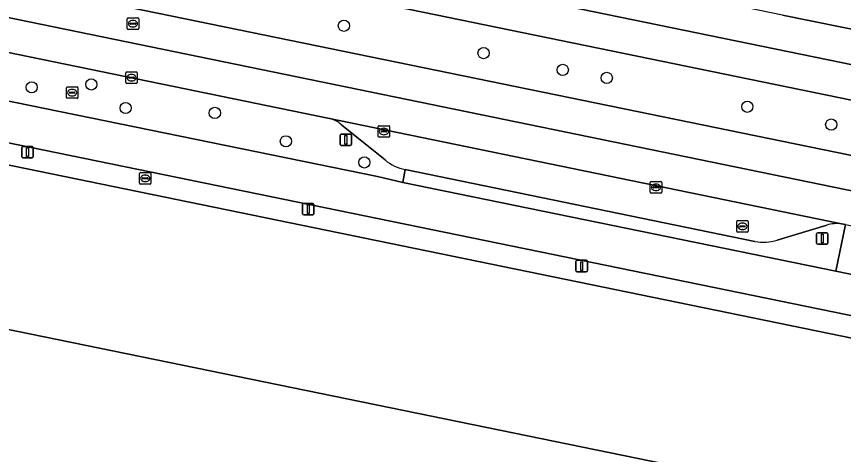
# Model space of a CAD drawing. Extents: x 157692 to 159674, y 381452 to 383291.
# Drawn here: x 158032.5 to 158104.5, y 382169.2 to 382207.2 of the extents above; entities that cross this region are included whole.
import ezdxf

# ---------------------------------------------------------------- set-up
doc = ezdxf.new("R2010")
doc.units = 0
for name, color, linetype in [('IMGEO_Berm_groen', 7, 'Continuous'), ('IMGEO_Boom', 7, 'Continuous'), ('IMGEO_Brandkraan', 7, 'Continuous'), ('IMGEO_Erf', 7, 'Continuous'), ('IMGEO_Fietspad_gesloten', 7, 'Continuous'), ('IMGEO_Kolk', 7, 'Continuous'), ('IMGEO_Lichtmast', 7, 'Continuous'), ('IMGEO_Pand', 7, 'Continuous'), ('IMGEO_Parkeervlak_open', 7, 'Continuous'), ('IMGEO_Rijbaan_regionaal_gesloten', 7, 'Continuous'), ('IMGEO_Rioolput', 7, 'Continuous'), ('IMGEO_Voetpad_open', 7, 'Continuous')]:
    doc.layers.add(name, color=color, linetype=linetype)

msp = doc.modelspace()

# ---------------------------------------------------------------- linework, layer by layer
at = {"layer": 'IMGEO_Berm_groen'}
for points in [[(158032.032, 382210.191), (158142.008, 382187.625), (158169.033, 382182.066), (158195.166, 382176.727), (158196.081, 382181.334), (158185.711, 382183.483), (158170.978, 382186.516), (158142.514, 382192.31), (158012.828, 382218.933)], [(158099.184, 382207.368), (158106.798, 382205.834), (158108.26, 382205.479), (158124.579, 382202.211), (158126.4, 382201.761), (158169.115, 382193.035), (158184.701, 382189.794), (158187.863, 382189.164), (158188.223, 382189.088)], [(158059.599, 382198.425), (158030.49, 382204.372)], [(158014.502, 382203.488), (158020.454, 382202.224), (158063.916, 382193.327), (158066.125, 382192.817), (158066.335, 382193.943)], [(158064.579, 382194.784), (158060.815, 382197.815)], [(158104.655, 382189.164), (158103.813, 382185.117), (158145.479, 382176.558)]]:
    msp.add_lwpolyline(points, dxfattribs=at)
for centre, radius, start, end in [((158059.005, 382195.724), 2.765, 49.11887, 77.60035), ((158066.985, 382197.554), 3.669, 229.02349, 259.79425)]:
    msp.add_arc(centre, radius, start, end, dxfattribs=at)
at = {"layer": 'IMGEO_Boom'}
for centre in [(158060.992, 382206.45), (158073.156, 382204.069), (158080.047, 382202.605), (158039.004, 382201.343), (158083.879, 382201.913), (158033.813, 382201.095), (158041.99, 382199.296), (158096.117, 382199.405), (158049.756, 382198.866), (158103.427, 382197.859), (158055.947, 382196.4), (158062.774, 382194.561)]:
    msp.add_circle(centre, 0.489, dxfattribs=at)
at = {"layer": 'IMGEO_Brandkraan'}
for p, q in [((158043.197, 382192.749), (158043.197, 382193.601)), ((158043.272, 382193.675), (158044.124, 382193.675)), ((158043.456, 382193.169), (158043.456, 382193.181)), ((158043.894, 382193.132), (158043.496, 382193.132)), ((158043.499, 382193.218), (158043.897, 382193.218)), ((158043.685, 382193.455), (158043.71, 382193.455)), ((158043.94, 382193.181), (158043.94, 382193.169)), ((158044.198, 382193.601), (158044.198, 382192.749)), ((158044.124, 382192.675), (158043.272, 382192.675)), ((158043.708, 382192.895), (158043.683, 382192.895))]:
    msp.add_line(p, q, dxfattribs=at)
for points in [[(158043.197, 382192.749), (158043.197, 382193.601)], [(158043.272, 382193.675), (158044.124, 382193.675)], [(158044.198, 382193.601), (158044.198, 382192.749)], [(158044.124, 382192.675), (158043.272, 382192.675)]]:
    msp.add_lwpolyline(points, dxfattribs=at)
for centre, radius, start, end in [((158043.274, 382193.599), 0.0765, 91.55205, 178.44795), ((158043.274, 382193.599), 0.0765, 91.55205, 178.44795), ((158043.496, 382193.178), 0.0403, 85.87752, 175.75265), ((158043.493, 382193.168), 0.0366, 178.93798, 274.71019), ((158043.897, 382193.175), 0.043, 264.86636, 352.45326), ((158043.901, 382193.18), 0.0386, 1.73085, 96.63898), ((158044.122, 382193.599), 0.0765, 1.55205, 88.44795), ((158044.122, 382193.599), 0.0765, 1.55205, 88.44795), ((158043.274, 382192.751), 0.0765, 181.55205, 268.44795), ((158043.274, 382192.751), 0.0765, 181.55205, 268.44795), ((158044.122, 382192.751), 0.0765, 271.55205, 358.44795), ((158044.122, 382192.751), 0.0765, 271.55205, 358.44795)]:
    msp.add_arc(centre, radius, start, end, dxfattribs=at)
for centre, major_axis, ratio, start_param, end_param in [((158043.684, 382193.175), (-0.387, 0.002), 0.722429, 4.712389, 7.853982), ((158043.709, 382193.175), (-0.39, 0.002), 0.717154, 1.570796, 4.712389)]:
    msp.add_ellipse(centre, major_axis=major_axis, ratio=ratio, start_param=start_param, end_param=end_param, dxfattribs=at)
at = {"layer": 'IMGEO_Erf'}
for points in [[(158103.754, 381965.437), (158107.527, 381984.069), (158109.438, 381993.433), (158110.826, 382000), (158113.371, 382012.035), (158113.697, 382012.061), (158121.578, 382050.327), (158121.011, 382050.393), (158117.505, 382051.115), (158118.547, 382056.179), (158122.053, 382055.457), (158122.198, 382055.453), (158137.763, 382131.322), (158139.412, 382139.429), (158144.374, 382162.974), (158145.238, 382167.387), (158144.498, 382170.071), (158143.697, 382170.783), (158142.534, 382171.623), (158022.362, 382196.264), (158014.567, 382197.819), (158012.827, 382198.175)], [(157973.278, 382082.59), (157986.608, 382147.716), (157986.709, 382148.21), (157974.361, 382150.732), (157978.025, 382168.565), (157977.643, 382168.653), (157978.818, 382174.54), (157977.508, 382175.06), (157976.258, 382175.556), (157976.364, 382175.855), (157976.517, 382175.795), (157979.752, 382191.371), (157994.924, 382188.242), (157994.77, 382187.6), (158000, 382186.53), (158125.007, 382160.95), (158100.3, 382040.151)]]:
    msp.add_lwpolyline(points, dxfattribs=at)
at = {"layer": 'IMGEO_Fietspad_gesloten'}
for points in [[(158103.813, 382185.117), (158066.125, 382192.817), (158063.916, 382193.327), (158020.454, 382202.224), (158014.502, 382203.488)], [(158013.35, 382200.046), (158020.838, 382198.499), (158147.882, 382172.494)], [(158145.479, 382176.558), (158103.813, 382185.117)]]:
    msp.add_lwpolyline(points, dxfattribs=at)
at = {"layer": 'IMGEO_Kolk'}
for p, q in [((158042.075, 382202.436), (158042.927, 382202.436)), ((158042, 382201.51), (158042, 382202.362)), ((158042.259, 382201.93), (158042.259, 382201.942)), ((158042.697, 382201.893), (158042.299, 382201.893)), ((158042.302, 382201.979), (158042.7, 382201.979)), ((158042.488, 382202.216), (158042.513, 382202.216)), ((158042.743, 382201.942), (158042.743, 382201.93)), ((158043.001, 382202.362), (158043.001, 382201.51)), ((158042.927, 382201.436), (158042.075, 382201.436)), ((158042.511, 382201.656), (158042.486, 382201.656)), ((158063.975, 382196.827), (158063.975, 382197.679)), ((158064.05, 382197.753), (158064.902, 382197.753)), ((158064.463, 382197.533), (158064.488, 382197.533)), ((158064.976, 382197.679), (158064.976, 382196.827)), ((158064.902, 382196.753), (158064.05, 382196.753)), ((158064.234, 382197.247), (158064.234, 382197.259)), ((158064.672, 382197.21), (158064.274, 382197.21)), ((158064.277, 382197.296), (158064.675, 382197.296)), ((158064.486, 382196.973), (158064.461, 382196.973)), ((158064.718, 382197.259), (158064.718, 382197.247)), ((158087.666, 382191.968), (158087.666, 382192.82)), ((158087.741, 382192.894), (158088.593, 382192.894)), ((158087.925, 382192.388), (158087.925, 382192.4)), ((158088.363, 382192.351), (158087.965, 382192.351)), ((158087.968, 382192.437), (158088.366, 382192.437)), ((158088.154, 382192.674), (158088.179, 382192.674)), ((158088.409, 382192.4), (158088.409, 382192.388)), ((158088.667, 382192.82), (158088.667, 382191.968)), ((158088.593, 382191.894), (158087.741, 382191.894)), ((158088.177, 382192.114), (158088.152, 382192.114))]:
    msp.add_line(p, q, dxfattribs=at)
for points in [[(158042.075, 382202.436), (158042.927, 382202.436)], [(158042, 382201.51), (158042, 382202.362)], [(158043.001, 382202.362), (158043.001, 382201.51)], [(158042.927, 382201.436), (158042.075, 382201.436)], [(158063.975, 382196.827), (158063.975, 382197.679)], [(158064.05, 382197.753), (158064.902, 382197.753)], [(158064.976, 382197.679), (158064.976, 382196.827)], [(158064.902, 382196.753), (158064.05, 382196.753)], [(158087.666, 382191.968), (158087.666, 382192.82)], [(158087.741, 382192.894), (158088.593, 382192.894)], [(158088.667, 382192.82), (158088.667, 382191.968)], [(158088.593, 382191.894), (158087.741, 382191.894)]]:
    msp.add_lwpolyline(points, dxfattribs=at)
for centre, radius, start, end in [((158042.077, 382202.36), 0.0765, 91.55205, 178.44795), ((158042.077, 382202.36), 0.0765, 91.55205, 178.44795), ((158042.925, 382202.36), 0.0765, 1.55205, 88.44795), ((158042.925, 382202.36), 0.0765, 1.55205, 88.44795), ((158042.299, 382201.939), 0.0403, 85.87752, 175.75265), ((158042.296, 382201.929), 0.0366, 178.93798, 274.71019), ((158042.7, 382201.936), 0.043, 264.86636, 352.45326), ((158042.704, 382201.941), 0.0386, 1.73085, 96.63898), ((158042.077, 382201.512), 0.0765, 181.55205, 268.44795), ((158042.077, 382201.512), 0.0765, 181.55205, 268.44795), ((158042.925, 382201.512), 0.0765, 271.55205, 358.44795), ((158042.925, 382201.512), 0.0765, 271.55205, 358.44795), ((158064.052, 382197.677), 0.0765, 91.55205, 178.44795), ((158064.052, 382197.677), 0.0765, 91.55205, 178.44795), ((158064.9, 382197.677), 0.0765, 1.55205, 88.44795), ((158064.9, 382197.677), 0.0765, 1.55205, 88.44795), ((158064.052, 382196.829), 0.0765, 181.55205, 268.44795), ((158064.052, 382196.829), 0.0765, 181.55205, 268.44795), ((158064.274, 382197.256), 0.0403, 85.87752, 175.75265), ((158064.271, 382197.246), 0.0366, 178.93798, 274.71019), ((158064.675, 382197.253), 0.043, 264.86636, 352.45326), ((158064.679, 382197.258), 0.0386, 1.73085, 96.63898), ((158064.9, 382196.829), 0.0765, 271.55205, 358.44795), ((158064.9, 382196.829), 0.0765, 271.55205, 358.44795), ((158087.743, 382192.818), 0.0765, 91.55205, 178.44795), ((158087.743, 382192.818), 0.0765, 91.55205, 178.44795), ((158087.965, 382192.397), 0.0403, 85.87752, 175.75265), ((158087.962, 382192.387), 0.0366, 178.93798, 274.71019), ((158088.366, 382192.394), 0.043, 264.86636, 352.45326), ((158088.37, 382192.399), 0.0386, 1.73085, 96.63898), ((158088.591, 382192.818), 0.0765, 1.55205, 88.44795), ((158088.591, 382192.818), 0.0765, 1.55205, 88.44795), ((158087.743, 382191.97), 0.0765, 181.55205, 268.44795), ((158087.743, 382191.97), 0.0765, 181.55205, 268.44795), ((158088.591, 382191.97), 0.0765, 271.55205, 358.44795), ((158088.591, 382191.97), 0.0765, 271.55205, 358.44795)]:
    msp.add_arc(centre, radius, start, end, dxfattribs=at)
for centre, major_axis, ratio, start_param, end_param in [((158042.487, 382201.936), (-0.387, 0.002), 0.722429, 4.712389, 7.853982), ((158042.512, 382201.936), (-0.39, 0.002), 0.717154, 1.570796, 4.712389), ((158064.462, 382197.253), (-0.387, 0.002), 0.722429, 4.712389, 7.853982), ((158064.487, 382197.253), (-0.39, 0.002), 0.717154, 1.570796, 4.712389), ((158088.153, 382192.394), (-0.387, 0.002), 0.722429, 4.712389, 7.853982), ((158088.178, 382192.394), (-0.39, 0.002), 0.717154, 1.570796, 4.712389)]:
    msp.add_ellipse(centre, major_axis=major_axis, ratio=ratio, start_param=start_param, end_param=end_param, dxfattribs=at)
at = {"layer": 'IMGEO_Lichtmast'}
for p, q in [((158060.666, 382196.131), (158060.666, 382196.931)), ((158060.666, 382196.931), (158060.666, 382196.131)), ((158060.766, 382197.031), (158061.556, 382197.031)), ((158061.556, 382197.031), (158060.766, 382197.031)), ((158061.656, 382196.931), (158061.656, 382196.131)), ((158061.656, 382196.131), (158061.656, 382196.931)), ((158033.051, 382195.962), (158033.841, 382195.962)), ((158033.841, 382195.962), (158033.051, 382195.962)), ((158061.556, 382196.031), (158060.766, 382196.031)), ((158060.766, 382196.031), (158061.556, 382196.031)), ((158032.951, 382195.062), (158032.951, 382195.862)), ((158032.951, 382195.862), (158032.951, 382195.062)), ((158033.941, 382195.862), (158033.941, 382195.062)), ((158033.941, 382195.062), (158033.941, 382195.862)), ((158033.841, 382194.962), (158033.051, 382194.962)), ((158033.051, 382194.962), (158033.841, 382194.962)), ((158057.397, 382190.098), (158057.397, 382190.898)), ((158057.397, 382190.898), (158057.397, 382190.098)), ((158057.497, 382190.998), (158058.287, 382190.998)), ((158058.287, 382190.998), (158057.497, 382190.998)), ((158058.387, 382190.898), (158058.387, 382190.098)), ((158058.387, 382190.098), (158058.387, 382190.898)), ((158058.287, 382189.998), (158057.497, 382189.998)), ((158057.497, 382189.998), (158058.287, 382189.998)), ((158102.15, 382187.55), (158102.15, 382188.35)), ((158102.15, 382188.35), (158102.15, 382187.55)), ((158102.25, 382188.45), (158103.04, 382188.45)), ((158103.04, 382188.45), (158102.25, 382188.45)), ((158103.14, 382188.35), (158103.14, 382187.55)), ((158103.14, 382187.55), (158103.14, 382188.35)), ((158103.04, 382187.45), (158102.25, 382187.45)), ((158102.25, 382187.45), (158103.04, 382187.45)), ((158081.199, 382185.152), (158081.199, 382185.952)), ((158081.199, 382185.952), (158081.199, 382185.152)), ((158081.299, 382186.052), (158082.089, 382186.052)), ((158082.089, 382186.052), (158081.299, 382186.052)), ((158082.189, 382185.952), (158082.189, 382185.152)), ((158082.189, 382185.152), (158082.189, 382185.952)), ((158082.089, 382185.052), (158081.299, 382185.052)), ((158081.299, 382185.052), (158082.089, 382185.052))]:
    msp.add_line(p, q, dxfattribs=at)
for points in [[(158061.086, 382196.906), (158061.236, 382196.906), (158061.236, 382196.156), (158061.086, 382196.156), (158061.086, 382196.906)], [(158033.371, 382195.837), (158033.521, 382195.837), (158033.521, 382195.087), (158033.371, 382195.087), (158033.371, 382195.837)], [(158057.817, 382190.873), (158057.967, 382190.873), (158057.967, 382190.123), (158057.817, 382190.123), (158057.817, 382190.873)], [(158102.57, 382188.325), (158102.72, 382188.325), (158102.72, 382187.575), (158102.57, 382187.575), (158102.57, 382188.325)], [(158081.619, 382185.927), (158081.769, 382185.927), (158081.769, 382185.177), (158081.619, 382185.177), (158081.619, 382185.927)]]:
    msp.add_lwpolyline(points, dxfattribs=at)
for centre, start, end in [((158060.766, 382196.931), 90, 180), ((158060.766, 382196.931), 90, 180), ((158061.556, 382196.931), 0, 90), ((158061.556, 382196.931), 360, 90), ((158033.051, 382195.862), 90, 180), ((158033.051, 382195.862), 90, 180), ((158033.841, 382195.862), 0, 90), ((158033.841, 382195.862), 360, 90), ((158060.766, 382196.131), 180, 270), ((158060.766, 382196.131), 180, 270), ((158061.556, 382196.131), 270, 0), ((158061.556, 382196.131), 270, 0), ((158033.051, 382195.062), 180, 270), ((158033.051, 382195.062), 180, 270), ((158033.841, 382195.062), 270, 0), ((158033.841, 382195.062), 270, 0), ((158057.497, 382190.898), 90, 180), ((158057.497, 382190.898), 90, 180), ((158058.287, 382190.898), 0, 90), ((158058.287, 382190.898), 360, 90), ((158057.497, 382190.098), 180, 270), ((158057.497, 382190.098), 180, 270), ((158058.287, 382190.098), 270, 0), ((158058.287, 382190.098), 270, 0), ((158102.25, 382188.35), 90, 180), ((158102.25, 382188.35), 90, 180), ((158103.04, 382188.35), 0, 90), ((158103.04, 382188.35), 360, 90), ((158102.25, 382187.55), 180, 270), ((158102.25, 382187.55), 180, 270), ((158103.04, 382187.55), 270, 0), ((158103.04, 382187.55), 270, 0), ((158081.299, 382185.952), 90, 180), ((158081.299, 382185.952), 90, 180), ((158082.089, 382185.952), 0, 90), ((158082.089, 382185.952), 360, 90), ((158081.299, 382185.152), 180, 270), ((158081.299, 382185.152), 180, 270), ((158082.089, 382185.152), 270, 0), ((158082.089, 382185.152), 270, 0)]:
    msp.add_arc(centre, 0.1, start, end, dxfattribs=at)
at = {"layer": 'IMGEO_Pand'}
msp.add_lwpolyline([(158100.3, 382040.151), (158125.007, 382160.95), (158000, 382186.53), (157994.77, 382187.6), (157994.924, 382188.242), (157979.752, 382191.371), (157976.517, 382175.795), (157976.364, 382175.855), (157976.258, 382175.556), (157977.508, 382175.06), (157978.818, 382174.54), (157977.643, 382168.653), (157978.025, 382168.565), (157974.361, 382150.732), (157986.709, 382148.21), (157986.608, 382147.716), (157973.278, 382082.59)], dxfattribs=at)
at = {"layer": 'IMGEO_Parkeervlak_open'}
for points in [[(158104.321, 382189.22), (158059.599, 382198.425)], [(158060.815, 382197.815), (158064.579, 382194.784)], [(158066.335, 382193.943), (158096.782, 382187.698)], [(158098.707, 382187.816), (158103.028, 382189.113)]]:
    msp.add_lwpolyline(points, dxfattribs=at)
for centre, radius, start, end in [((158059.005, 382195.724), 2.765, 49.11887, 77.60035), ((158066.985, 382197.554), 3.669, 229.02349, 259.79425), ((158103.921, 382186.193), 3.053, 82.46257, 106.9987), ((158097.516, 382191.493), 3.865, 259.05981, 287.95573)]:
    msp.add_arc(centre, radius, start, end, dxfattribs=at)
at = {"layer": 'IMGEO_Rijbaan_regionaal_gesloten'}
for points in [[(158216.981, 382183.063), (158188.223, 382189.088), (158187.863, 382189.164), (158184.701, 382189.794), (158169.115, 382193.035), (158126.4, 382201.761), (158124.579, 382202.211), (158108.26, 382205.479), (158106.798, 382205.834), (158099.184, 382207.368), (157932.141, 382241.702), (157930.794, 382238.814), (158188.034, 382186.098), (158214.463, 382180.529)], [(158261.524, 382166.102), (158275.322, 382163.2), (158286.197, 382161.062), (158295.36, 382159.103), (158314.777, 382155.136), (158321.46, 382153.803), (158323.945, 382153.28), (158334.226, 382151.239), (158339.086, 382150.367), (158341.105, 382150.035), (158343.515, 382152.527), (158327.525, 382155.488), (158318.888, 382157.281), (158300.095, 382161.181), (158268.722, 382167.572), (158256.931, 382169.996), (158249.098, 382171.701), (158237.46, 382174.557), (158225.893, 382177.689), (158214.463, 382180.529), (158188.034, 382186.098), (157930.794, 382238.814)], [(157926.534, 382229.411), (157925.243, 382226.645), (157933.19, 382224.57), (157944.252, 382221.934), (157952.268, 382220.278), (157960.705, 382218.534), (157972.663, 382216.316), (157984.656, 382214.298), (157988.349, 382213.708), (157992.778, 382213.101), (157996.273, 382212.623), (158008.566, 382210.941), (158012.613, 382210.388), (158016.646, 382209.742), (158020.135, 382209.234), (158024.234, 382208.503), (158031.467, 382207.214), (158206.473, 382171.3), (158336.056, 382144.815)], [(158170.92, 382175.562), (158187.319, 382172.195), (158204.843, 382168.616), (158216.08, 382166.299), (158278.412, 382153.569), (158333.614, 382142.258), (158336.056, 382144.815), (158206.473, 382171.3), (158031.467, 382207.214), (158024.234, 382208.503), (158020.135, 382209.234), (158016.646, 382209.742), (158012.613, 382210.388), (158008.566, 382210.941), (157996.273, 382212.623), (157992.778, 382213.101), (157988.349, 382213.708), (157984.656, 382214.298), (157972.663, 382216.316), (157960.705, 382218.534), (157952.268, 382220.278), (157944.252, 382221.934), (157933.19, 382224.57), (157925.243, 382226.645)], [(158012.828, 382218.933), (158142.514, 382192.31), (158170.978, 382186.516), (158185.711, 382183.483), (158196.081, 382181.334), (158199.217, 382180.702), (158203.207, 382179.878), (158206.323, 382179.235), (158215.125, 382177.352)], [(158214.208, 382172.83), (158205.35, 382174.654), (158202.267, 382175.285), (158198.286, 382176.086), (158195.166, 382176.727), (158169.033, 382182.066), (158142.008, 382187.625), (158032.032, 382210.191)], [(158030.49, 382204.372), (158059.599, 382198.425), (158104.321, 382189.22), (158104.655, 382189.164), (158138.881, 382182.141)]]:
    msp.add_lwpolyline(points, dxfattribs=at)
at = {"layer": 'IMGEO_Rioolput'}
for p, q in [((158042.127, 382206.203), (158042.127, 382207.055)), ((158042.202, 382207.129), (158043.054, 382207.129)), ((158042.615, 382206.909), (158042.64, 382206.909)), ((158043.128, 382207.055), (158043.128, 382206.203)), ((158043.054, 382206.129), (158042.202, 382206.129)), ((158042.386, 382206.623), (158042.386, 382206.635)), ((158042.824, 382206.586), (158042.426, 382206.586)), ((158042.429, 382206.672), (158042.827, 382206.672)), ((158042.638, 382206.349), (158042.613, 382206.349)), ((158042.87, 382206.635), (158042.87, 382206.623)), ((158036.837, 382200.211), (158036.837, 382201.063)), ((158036.912, 382201.137), (158037.764, 382201.137)), ((158037.838, 382201.063), (158037.838, 382200.211)), ((158037.096, 382200.631), (158037.096, 382200.643)), ((158037.534, 382200.594), (158037.136, 382200.594)), ((158037.139, 382200.68), (158037.537, 382200.68)), ((158037.348, 382200.357), (158037.323, 382200.357)), ((158037.325, 382200.917), (158037.35, 382200.917)), ((158037.58, 382200.643), (158037.58, 382200.631)), ((158037.764, 382200.137), (158036.912, 382200.137)), ((158095.266, 382189.498), (158096.118, 382189.498)), ((158095.191, 382188.572), (158095.191, 382189.424)), ((158095.45, 382188.992), (158095.45, 382189.004)), ((158095.888, 382188.955), (158095.49, 382188.955)), ((158095.493, 382189.041), (158095.891, 382189.041)), ((158095.679, 382189.278), (158095.704, 382189.278)), ((158095.934, 382189.004), (158095.934, 382188.992)), ((158096.192, 382189.424), (158096.192, 382188.572)), ((158096.118, 382188.498), (158095.266, 382188.498)), ((158095.702, 382188.718), (158095.677, 382188.718))]:
    msp.add_line(p, q, dxfattribs=at)
for points in [[(158042.127, 382206.203), (158042.127, 382207.055)], [(158042.202, 382207.129), (158043.054, 382207.129)], [(158043.128, 382207.055), (158043.128, 382206.203)], [(158043.054, 382206.129), (158042.202, 382206.129)], [(158036.837, 382200.211), (158036.837, 382201.063)], [(158036.912, 382201.137), (158037.764, 382201.137)], [(158037.838, 382201.063), (158037.838, 382200.211)], [(158037.764, 382200.137), (158036.912, 382200.137)], [(158095.266, 382189.498), (158096.118, 382189.498)], [(158095.191, 382188.572), (158095.191, 382189.424)], [(158096.192, 382189.424), (158096.192, 382188.572)], [(158096.118, 382188.498), (158095.266, 382188.498)]]:
    msp.add_lwpolyline(points, dxfattribs=at)
for centre, radius, start, end in [((158042.204, 382207.053), 0.0765, 91.55205, 178.44795), ((158042.204, 382207.053), 0.0765, 91.55205, 178.44795), ((158043.052, 382207.053), 0.0765, 1.55205, 88.44795), ((158043.052, 382207.053), 0.0765, 1.55205, 88.44795), ((158042.204, 382206.205), 0.0765, 181.55205, 268.44795), ((158042.204, 382206.205), 0.0765, 181.55205, 268.44795), ((158042.426, 382206.632), 0.0403, 85.87752, 175.75265), ((158042.423, 382206.622), 0.0366, 178.93798, 274.71019), ((158042.827, 382206.629), 0.043, 264.86636, 352.45326), ((158042.831, 382206.634), 0.0386, 1.73085, 96.63898), ((158043.052, 382206.205), 0.0765, 271.55205, 358.44795), ((158043.052, 382206.205), 0.0765, 271.55205, 358.44795), ((158036.914, 382201.061), 0.0765, 91.55205, 178.44795), ((158036.914, 382201.061), 0.0765, 91.55205, 178.44795), ((158037.762, 382201.061), 0.0765, 1.55205, 88.44795), ((158037.762, 382201.061), 0.0765, 1.55205, 88.44795), ((158037.136, 382200.64), 0.0403, 85.87752, 175.75265), ((158037.133, 382200.63), 0.0366, 178.93798, 274.71019), ((158037.537, 382200.637), 0.043, 264.86636, 352.45326), ((158037.541, 382200.642), 0.0386, 1.73085, 96.63898), ((158036.914, 382200.213), 0.0765, 181.55205, 268.44795), ((158036.914, 382200.213), 0.0765, 181.55205, 268.44795), ((158037.762, 382200.213), 0.0765, 271.55205, 358.44795), ((158037.762, 382200.213), 0.0765, 271.55205, 358.44795), ((158095.268, 382189.422), 0.0765, 91.55205, 178.44795), ((158095.268, 382189.422), 0.0765, 91.55205, 178.44795), ((158096.116, 382189.422), 0.0765, 1.55205, 88.44795), ((158096.116, 382189.422), 0.0765, 1.55205, 88.44795), ((158095.49, 382189.001), 0.0403, 85.87752, 175.75265), ((158095.487, 382188.991), 0.0366, 178.93798, 274.71019), ((158095.891, 382188.998), 0.043, 264.86636, 352.45326), ((158095.895, 382189.003), 0.0386, 1.73085, 96.63898), ((158095.268, 382188.574), 0.0765, 181.55205, 268.44795), ((158095.268, 382188.574), 0.0765, 181.55205, 268.44795), ((158096.116, 382188.574), 0.0765, 271.55205, 358.44795), ((158096.116, 382188.574), 0.0765, 271.55205, 358.44795)]:
    msp.add_arc(centre, radius, start, end, dxfattribs=at)
for centre, major_axis, ratio, start_param, end_param in [((158042.614, 382206.629), (-0.387, 0.002), 0.722429, 4.712389, 7.853982), ((158042.639, 382206.629), (-0.39, 0.002), 0.717154, 1.570796, 4.712389), ((158037.324, 382200.637), (-0.387, 0.002), 0.722429, 4.712389, 7.853982), ((158037.349, 382200.637), (-0.39, 0.002), 0.717154, 1.570796, 4.712389), ((158095.678, 382188.998), (-0.387, 0.002), 0.722429, 4.712389, 7.853982), ((158095.703, 382188.998), (-0.39, 0.002), 0.717154, 1.570796, 4.712389)]:
    msp.add_ellipse(centre, major_axis=major_axis, ratio=ratio, start_param=start_param, end_param=end_param, dxfattribs=at)
at = {"layer": 'IMGEO_Voetpad_open'}
for points in [[(158147.882, 382172.494), (158020.838, 382198.499), (158013.35, 382200.046)], [(158012.827, 382198.175), (158014.567, 382197.819), (158022.362, 382196.264), (158142.534, 382171.623), (158148.466, 382170.124)], [(158096.782, 382187.698), (158066.335, 382193.943), (158066.125, 382192.817), (158103.813, 382185.117), (158104.655, 382189.164), (158104.321, 382189.22)], [(158103.028, 382189.113), (158098.707, 382187.816)]]:
    msp.add_lwpolyline(points, dxfattribs=at)
for centre, radius, start, end in [((158103.921, 382186.193), 3.053, 82.46257, 106.9987), ((158097.516, 382191.493), 3.865, 259.05981, 287.95573)]:
    msp.add_arc(centre, radius, start, end, dxfattribs=at)

doc.saveas('drawing.dxf')
